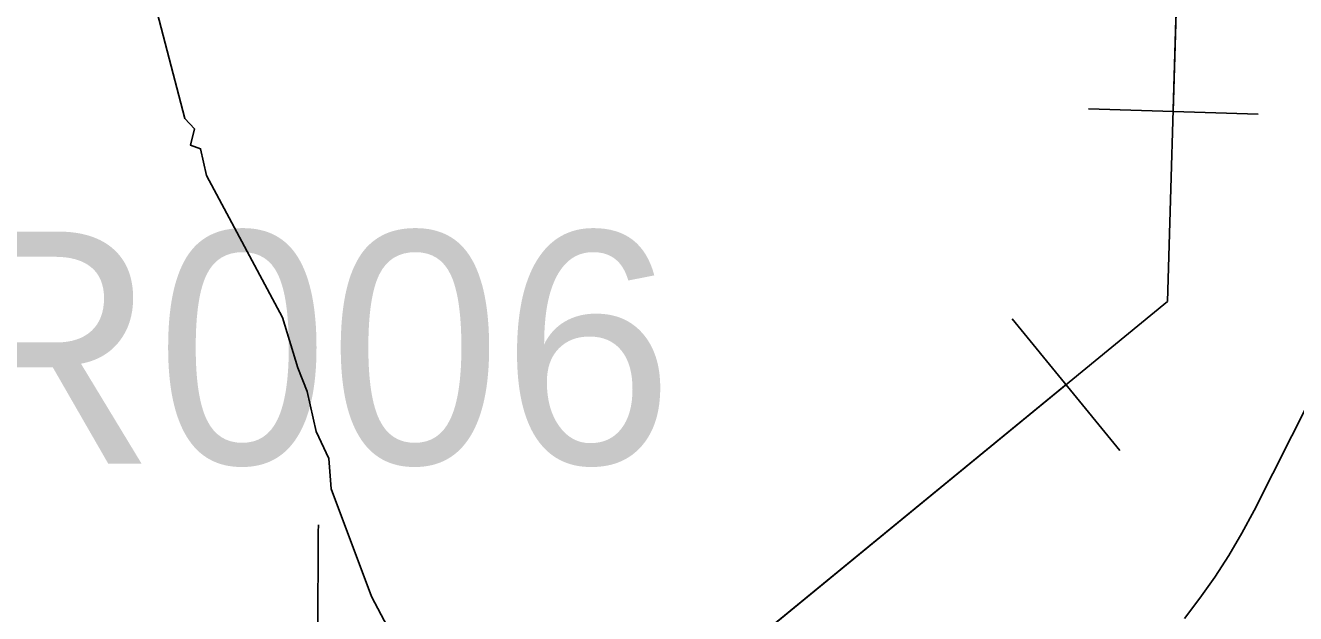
# Model space of a CAD drawing. Extents: x -132.8 to -73.3, y -60 to -26.
# Drawn here: x -120.5 to -119.898, y -47.909 to -47.631 of the extents above; entities that cross this region are included whole.
import ezdxf

# ---------------------------------------------------------------- set-up
doc = ezdxf.new("R2010")
doc.units = 0
for name, color, linetype in [('tdCoCityStreetMajor', 7, 'Continuous'), ('tdCoCityStreetMinor', 7, 'Continuous'), ('tdCoHydroRiver', 7, 'Continuous'), ('tdCoPipe', 7, 'Continuous'), ('tdCoStrucPriMaintName', 7, 'Continuous')]:
    doc.layers.add(name, color=color, linetype=linetype)

msp = doc.modelspace()

# ---------------------------------------------------------------- linework, layer by layer
at = {"layer": 'tdCoCityStreetMajor'}
msp.add_lwpolyline([(-119.95042, -47.91184), (-119.94301, -47.90215), (-119.93599, -47.89218), (-119.92937, -47.88193), (-119.92317, -47.87143), (-119.9174, -47.86069), (-119.86389, -47.75489)], dxfattribs=at)
at = {"layer": 'tdCoCityStreetMinor'}
msp.add_lwpolyline([(-120.2805, -48.02248), (-120.29118, -48.00331), (-120.29461, -47.99644), (-120.30108, -47.98597), (-120.30601, -47.97981), (-120.31026, -47.97538), (-120.31244, -47.97411), (-120.32171, -47.96872), (-120.33835, -47.96072), (-120.34543, -47.95456), (-120.35036, -47.94901), (-120.35498, -47.9407), (-120.36021, -47.92684), (-120.36114, -47.91883), (-120.36085, -47.87094), (-120.36083, -47.86739)], dxfattribs=at)
at = {"layer": 'tdCoHydroRiver'}
msp.add_lwpolyline([(-120.30103, -47.96692), (-120.33557, -47.9013), (-120.35471, -47.8503), (-120.35591, -47.83607), (-120.36188, -47.82328), (-120.3661, -47.80424), (-120.37054, -47.79308), (-120.37779, -47.76922), (-120.41386, -47.70198), (-120.41667, -47.68928), (-120.42136, -47.68757), (-120.41957, -47.67973), (-120.42418, -47.67487), (-120.44277, -47.60338)], dxfattribs=at)
at = {"layer": 'tdCoPipe'}
for p, q in [((-119.9154, -47.67281), (-119.99589, -47.6704)), ((-119.98092, -47.83218), (-120.03207, -47.7698))]:
    msp.add_line(p, q, dxfattribs=at)
for points in [[(-119.95571, -47.67161), (-119.94709, -47.38436), (-119.95202, -47.37131)], [(-119.79665, -53.49603), (-120.03098, -53.27088), (-120.31929, -53.03672), (-120.68529, -52.8785), (-121.0012, -52.82656), (-121.49047, -52.40565), (-121.39982, -51.55717), (-121.23691, -50.91275), (-120.91445, -50.41851), (-120.40095, -49.58835), (-120.25565, -49.23166), (-120.19476, -48.57334), (-120.22335, -47.97882), (-119.95841, -47.76157), (-119.94709, -47.38436)], [(-120.22235, -47.99968), (-120.22335, -47.97882), (-120.00649, -47.80099)]]:
    msp.add_lwpolyline(points, dxfattribs=at)

# ---------------------------------------------------------------- texts
at = {"layer": 'tdCoStrucPriMaintName'}
msp.add_text('78066R006', height=0.11, dxfattribs=at).set_placement((-120.95303, -47.83848))
msp.add_text('78066R006', height=0.11, dxfattribs=at).set_placement((-120.95303, -47.83848))
msp.add_text('78066R006', height=0.11, dxfattribs=at).set_placement((-120.95303, -47.83848))

doc.saveas('drawing.dxf')
